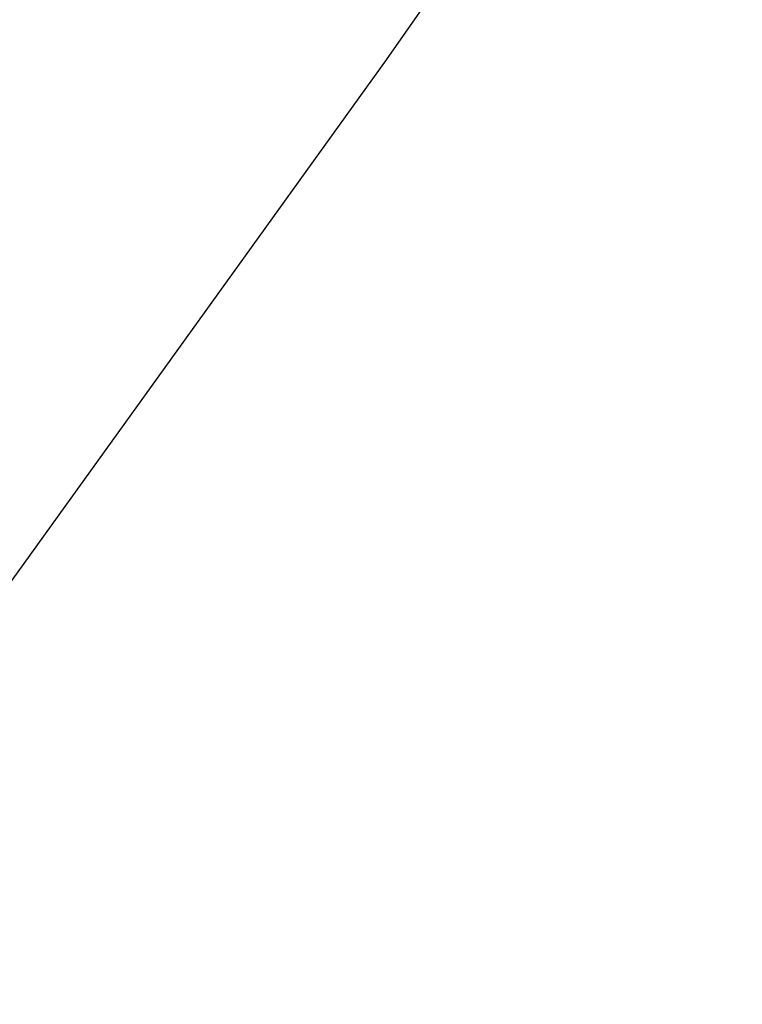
# Model space of a CAD drawing. Extents: x 10527 to 38813, y 13847 to 37526.
# Tile 360 of 656: x 35451.63 to 35453.18, y 36332.04 to 36334.16. Entities that reach past the tile are written whole.
import ezdxf

# ---------------------------------------------------------------- set-up
doc = ezdxf.new("R2010")
doc.units = 0
doc.header["$LTSCALE"] = 0.5
doc.header["$MEASUREMENT"] = 0
doc.layers.add('(032) Горизонтали утолщенные', color=32, linetype='Continuous', lineweight=30)
doc.layers.add('.', color=7, linetype='Continuous', lineweight=15)

# ---------------------------------------------------------------- blocks, each defined once
blk = doc.blocks.new('gergrgrre')
at = {"layer": '(032) Горизонтали утолщенные', "color": 32}
blk.add_polyline3d([(360282.4434, 4200430.6786, 540), (360283.18, 4200431.16, 540), (360284.49, 4200432.03, 540), (360285.81, 4200432.94, 540), (360287.13, 4200433.87, 540), (360288.43, 4200434.82, 540), (360289.68, 4200435.78, 540), (360290.88, 4200436.75, 540), (360292.02, 4200437.73, 540), (360293.12, 4200438.72, 540), (360294.15, 4200439.71, 540), (360295.13, 4200440.71, 540), (360296.05, 4200441.71, 540), (360296.91, 4200442.71, 540), (360297.73, 4200443.74, 540), (360298.54, 4200444.81, 540), (360299.36, 4200445.95, 540), (360300.22, 4200447.18, 540), (360301.14, 4200448.52, 540)], dxfattribs=at)

msp = doc.modelspace()

# ---------------------------------------------------------------- hatches: boundary and pattern name
at = {"layer": '.', "ltscale": 0.149071}
h = msp.add_hatch(color=256, dxfattribs=at)
h.dxf.hatch_style = 1
h.set_gradient(color1=(255, 255, 255), tint=1)
h.paths.add_polyline_path([(35043.2971, 36082.0132), (36343.2971, 36082.0132), (36343.2971, 37217.0132), (35043.2971, 37217.0132)])
h.paths.add_polyline_path([(35058.2971, 37202.0132), (36328.2971, 37202.0132), (36328.2971, 36097.0132), (35058.2971, 36097.0132)], flags=16)

# ---------------------------------------------------------------- block references
at = {"linetype": 'Continuous'}
msp.add_blockref('gergrgrre', (-324846.9437, -4164111.8779), dxfattribs=at)

doc.saveas('drawing.dxf')
